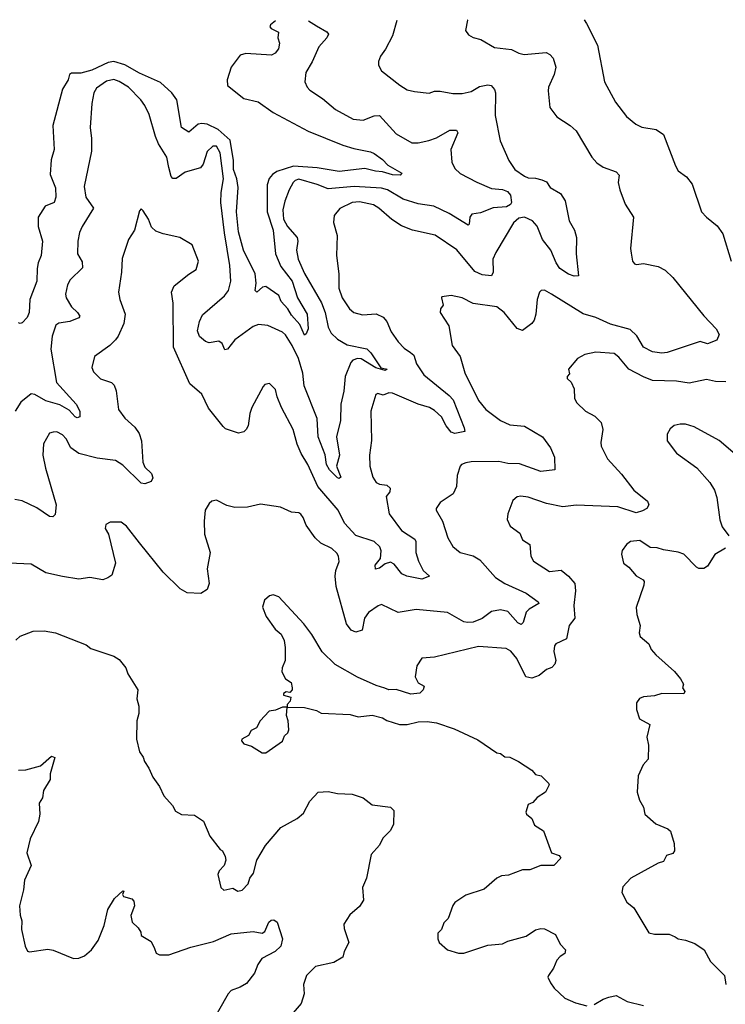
# Model space of a CAD drawing. Extents: x 2199565 to 2323334, y 894172 to 1018966.
# Tile 294 of 440: x 2261042 to 2264891, y 1012647 to 1018023. Entities that reach past the tile are written whole.
import ezdxf

# ---------------------------------------------------------------- set-up
doc = ezdxf.new("R2010")
doc.units = 0

msp = doc.modelspace()

# ---------------------------------------------------------------- linework, layer by layer
at = {"layer": '0CON10XD'}
for points in [[(2263486.1, 1018021.2), (2263485, 1018020), (2263473.3, 1017965), (2263490.5, 1017940.5), (2263515, 1017926), (2263557.5, 1017915), (2263631.7, 1017871.7), (2263725, 1017861.1), (2263765, 1017840.6), (2263793.6, 1017833.6), (2263914.2, 1017844.2), (2263934.3, 1017834.3), (2263952.6, 1017812.6), (2263967.1, 1017765), (2263958.1, 1017725), (2263927.1, 1017655), (2263924.2, 1017635), (2263934.2, 1017544.2), (2263973, 1017493), (2264045, 1017446), (2264077.4, 1017417.4), (2264162.8, 1017272.8), (2264191.1, 1017241.1), (2264225, 1017217.5), (2264295, 1017192.5), (2264312.5, 1017175), (2264306.7, 1017135), (2264315.6, 1017095), (2264345, 1017016.7), (2264390, 1016945), (2264374.4, 1016775), (2264377.8, 1016747.8), (2264384.3, 1016705), (2264395, 1016690.8), (2264406, 1016686), (2264445, 1016693.1), (2264525, 1016675.7), (2264563.8, 1016655), (2264604.3, 1016615), (2264775, 1016405.6), (2264840.6, 1016335), (2264857.1, 1016305), (2264845, 1016274.3), (2264795, 1016254.4), (2264755, 1016266.2), (2264575, 1016205.8), (2264545, 1016201.9), (2264495, 1016209.4), (2264445, 1016236), (2264408, 1016298), (2264371.8, 1016331.8), (2264265, 1016360.9), (2264185, 1016398.1), (2264116.5, 1016416.5), (2263943.8, 1016525), (2263904, 1016546), (2263886.1, 1016543.9), (2263876.7, 1016535), (2263864.4, 1016495.6), (2263857.8, 1016415), (2263848, 1016382), (2263835.4, 1016364.6), (2263785, 1016326), (2263755, 1016338), (2263685.3, 1016425.3), (2263645, 1016455.5), (2263515, 1016474.4), (2263455, 1016504.3), (2263395, 1016518), (2263345, 1016510), (2263342.5, 1016505), (2263351.2, 1016465), (2263336.7, 1016445), (2263336, 1016425), (2263382.1, 1016352.1), (2263400.6, 1016245), (2263444.4, 1016185), (2263469.4, 1016095), (2263545, 1015943.3), (2263585, 1015895.5), (2263664.2, 1015834.2), (2263715, 1015811.2), (2263795, 1015804.4), (2263893.8, 1015745), (2263938, 1015685), (2263960, 1015635), (2263961.2, 1015565), (2263885, 1015557.3), (2263767.9, 1015597.9), (2263705, 1015600.3), (2263655, 1015610.3), (2263505, 1015608.5), (2263475, 1015602.9), (2263452.5, 1015595), (2263444.2, 1015585.8), (2263429.2, 1015535), (2263424.2, 1015475), (2263406, 1015435), (2263335, 1015388), (2263314.2, 1015355), (2263314.3, 1015345), (2263348.2, 1015285), (2263377.9, 1015195), (2263405, 1015147.5), (2263445, 1015114.4), (2263515, 1015096.5), (2263552.5, 1015075), (2263638.3, 1014978.3), (2263688, 1014945), (2263805, 1014891.8), (2263870.6, 1014845), (2263874.2, 1014835), (2263821.8, 1014805), (2263805, 1014787.9), (2263788.1, 1014731.9), (2263778.3, 1014721.7), (2263759.6, 1014729.6), (2263705, 1014792.3), (2263665, 1014800.5), (2263615, 1014791.4), (2263565, 1014754.5), (2263515, 1014734.6), (2263485, 1014731.2), (2263465, 1014735.4), (2263375, 1014786.7), (2263205, 1014802.8), (2263107.3, 1014787.3), (2263015, 1014830), (2262996.8, 1014823.2), (2262945, 1014785.8), (2262922.2, 1014755), (2262910, 1014690), (2262875, 1014678.8), (2262849.9, 1014689.9), (2262824, 1014725), (2262767.6, 1014927.6), (2262761.9, 1014985), (2262765.8, 1015015), (2262784.3, 1015065), (2262780.6, 1015095), (2262771.4, 1015111.4), (2262745, 1015136.5), (2262685.3, 1015165.3), (2262653.1, 1015195), (2262605, 1015262.5), (2262588.8, 1015305), (2262575, 1015323.3), (2262565, 1015330), (2262525, 1015334), (2262465, 1015362), (2262355, 1015377.5), (2262285, 1015362), (2262215, 1015359.2), (2262171.1, 1015371.1), (2262115, 1015400), (2262090, 1015395), (2262075, 1015382.5), (2262053.3, 1015345), (2262048.8, 1015285), (2262050, 1015215), (2262081.1, 1015115), (2262064, 1015025), (2262075.8, 1014944.2), (2262065, 1014912.5), (2262029.3, 1014890.7), (2261955, 1014893.3), (2261917.5, 1014915), (2261825, 1015007.5), (2261695, 1015166.7), (2261625, 1015258.8), (2261595, 1015280), (2261535, 1015280), (2261512.3, 1015267.7), (2261507.5, 1015245), (2261526.7, 1015215), (2261564.2, 1015055), (2261545, 1014990), (2261523.3, 1014975), (2261494.4, 1014965.6), (2261425, 1014978.2), (2261365, 1014969.4), (2261275, 1014982.5), (2261185, 1015003.8), (2261105, 1015051.2), (2260985, 1015055.8)], [(2263098.6, 1018019.8), (2263075.5, 1017934.5), (2263037.8, 1017862.2), (2263010, 1017825), (2263000, 1017795), (2262998.8, 1017775), (2263016.2, 1017745), (2263115.5, 1017665.5), (2263155, 1017640.8), (2263195, 1017630.8), (2263275, 1017622.9), (2263305, 1017632.5), (2263335, 1017632.5), (2263405, 1017621.1), (2263455, 1017620.6), (2263505, 1017631.1), (2263550.6, 1017659.4), (2263595, 1017667.3), (2263613.4, 1017663.4), (2263632.1, 1017642.1), (2263637.8, 1017625), (2263635, 1017500), (2263662.4, 1017362.4), (2263709.5, 1017255), (2263743.1, 1017205), (2263795, 1017168.2), (2263815, 1017159.1), (2263855, 1017158.5), (2263889.7, 1017149.7), (2263915, 1017137.5), (2263935, 1017108.1), (2263992.5, 1017075), (2264017.1, 1017035), (2264040, 1016925), (2264068.2, 1016875), (2264080, 1016835), (2264077.5, 1016745), (2264090, 1016625), (2264067, 1016623), (2264035, 1016633.8), (2263988.6, 1016665), (2263968.2, 1016695), (2263940, 1016765), (2263893.8, 1016823.8), (2263865, 1016895.5), (2263839.1, 1016925), (2263795, 1016945.8), (2263765, 1016940), (2263735.4, 1016915), (2263638.6, 1016751.4), (2263622.7, 1016715), (2263625.4, 1016644.6), (2263615, 1016624.2), (2263565, 1016631.1), (2263525, 1016648.2), (2263426.7, 1016766.7), (2263307.6, 1016847.6), (2263185, 1016874.5), (2263125, 1016898.2), (2263072.3, 1016932.3), (2263001.1, 1016995), (2262972.2, 1017012.2), (2262895, 1017028.1), (2262855.2, 1017024.8), (2262788.2, 1016991.8), (2262756.9, 1016955), (2262754.3, 1016915.7), (2262773.1, 1016845), (2262769.4, 1016735), (2262783.3, 1016635), (2262782.2, 1016557.8), (2262801.5, 1016505), (2262840.6, 1016445), (2262865, 1016424.5), (2262911.7, 1016411.7), (2262986.9, 1016416.9), (2263025, 1016399.5), (2263045.5, 1016375), (2263068.3, 1016318.3), (2263106.7, 1016265), (2263139.2, 1016229.2), (2263173.9, 1016206.1), (2263191.1, 1016191.1), (2263206.9, 1016145), (2263246.9, 1016085), (2263385, 1015972), (2263407.3, 1015947.3), (2263467.1, 1015795), (2263470, 1015775), (2263415.7, 1015764.3), (2263395, 1015771.6), (2263369.2, 1015805), (2263343.2, 1015855), (2263305, 1015889.6), (2263278.1, 1015905), (2263215, 1015924.8), (2263075, 1015984.6), (2263055, 1015986.9), (2263025, 1015973.1), (2262995, 1015982), (2262985, 1015976.2), (2262957.8, 1015885), (2262961.8, 1015725), (2262949.4, 1015645), (2262951.8, 1015585), (2262967.8, 1015525), (2262986.9, 1015496.9), (2263005, 1015487.1), (2263045, 1015481.9), (2263062.8, 1015465), (2263061.3, 1015445), (2263040.7, 1015419.3), (2263057.8, 1015325), (2263125, 1015233.6), (2263197.2, 1015187.2), (2263202.2, 1015175), (2263203.1, 1015115), (2263216.8, 1015066.8), (2263242, 1015015), (2263276.7, 1014985), (2263235, 1014967.8), (2263154.5, 1014984.5), (2263126.9, 1014996.9), (2263085, 1015050), (2263065, 1015060.9), (2263035, 1015052.1), (2263005, 1015027.8), (2262983.7, 1015023.7), (2262980.3, 1015045), (2263009.2, 1015080.8), (2263013, 1015123), (2263007.1, 1015145), (2262975, 1015173.6), (2262875, 1015207.8), (2262814.2, 1015274.2), (2262779.2, 1015345), (2262667.8, 1015475), (2262613.9, 1015595), (2262577.5, 1015655), (2262554.6, 1015705), (2262534.4, 1015785), (2262470.6, 1015905), (2262446, 1015965), (2262438, 1016005), (2262405, 1016037.5), (2262379.3, 1016030.7), (2262369.3, 1016020.7), (2262308, 1015905), (2262296.8, 1015873.2), (2262287.5, 1015805), (2262277.1, 1015785), (2262265, 1015772.5), (2262235, 1015765.8), (2262165, 1015790), (2262151.7, 1015801.7), (2262071.9, 1015901.9), (2262035, 1015978), (2261970, 1016035), (2261880, 1016235), (2261878.5, 1016475), (2261869.6, 1016535), (2261885, 1016570.8), (2261965, 1016633.8), (2262005, 1016660), (2262017.5, 1016705), (2261982.5, 1016795), (2261915, 1016833.3), (2261825, 1016853.3), (2261785, 1016868.8), (2261760.6, 1016890.6), (2261743.8, 1016935), (2261715, 1016980), (2261705, 1016990), (2261695, 1016980), (2261667.5, 1016875), (2261635, 1016822.5), (2261601.1, 1016718.9), (2261597.8, 1016645), (2261581.1, 1016535), (2261588.6, 1016495), (2261617.5, 1016415), (2261609.2, 1016365), (2261578.1, 1016295), (2261563.7, 1016276.3), (2261533.8, 1016245), (2261450, 1016185), (2261436, 1016125), (2261445, 1016101.2), (2261482.1, 1016062.1), (2261543.1, 1016043.1), (2261557, 1016027), (2261567.2, 1015997.2), (2261580, 1015895), (2261615, 1015847.1), (2261669.2, 1015799.2), (2261694, 1015764), (2261706.4, 1015723.6), (2261712.6, 1015607.4), (2261725, 1015579.4), (2261761.4, 1015545), (2261767.9, 1015522.1), (2261758.1, 1015501.9), (2261725, 1015488.5), (2261705, 1015493.6), (2261605, 1015591.8), (2261565, 1015617.2), (2261465, 1015629.1), (2261365, 1015655.6), (2261321.4, 1015685), (2261295.6, 1015735), (2261275, 1015757.1), (2261245, 1015772.5), (2261225, 1015772), (2261203.8, 1015765), (2261172.1, 1015707.9), (2261167.1, 1015645), (2261181.9, 1015575), (2261240.6, 1015375), (2261235, 1015322.5), (2261221.7, 1015308.3), (2261205, 1015310), (2261135, 1015358), (2261055, 1015395.4), (2261015.6, 1015404.4)], [(2262616.9, 1018018), (2262660.2, 1017990.2), (2262716.9, 1017956.9), (2262725.8, 1017945), (2262718.1, 1017925), (2262674.5, 1017875.5), (2262637.4, 1017792.6), (2262602.5, 1017735), (2262597.5, 1017685), (2262609.2, 1017655), (2262625, 1017638), (2262693.4, 1017593.4), (2262763.8, 1017533.8), (2262860.9, 1017480.9), (2262915, 1017474.5), (2262975, 1017499.1), (2263005, 1017500.5), (2263095, 1017400), (2263180.6, 1017350.6), (2263215, 1017350.4), (2263273.2, 1017363.2), (2263315, 1017379.1), (2263389.2, 1017420.8), (2263425, 1017420.6), (2263431.5, 1017405), (2263394.7, 1017314.7), (2263398.5, 1017245), (2263415, 1017211.4), (2263444.1, 1017184.1), (2263536, 1017136), (2263615, 1017101.5), (2263675, 1017095.9), (2263702.9, 1017085), (2263718.6, 1017065), (2263724.5, 1017025), (2263720, 1017015), (2263697.6, 1017002.4), (2263625, 1016995.3), (2263555, 1016969.7), (2263507.9, 1016962.1), (2263497.1, 1016945), (2263493.9, 1016906.1), (2263488.3, 1016901.7), (2263385, 1016965.3), (2263301.4, 1017005), (2263215, 1017017.6), (2263133.8, 1017043.8), (2263048.9, 1017095), (2263015, 1017104.3), (2262866.6, 1017113.4), (2262725, 1017100), (2262665, 1017124.3), (2262565, 1017152.6), (2262545, 1017145.8), (2262534.1, 1017135), (2262511.4, 1017095), (2262487.6, 1017032.4), (2262476.8, 1016985), (2262480.4, 1016935), (2262503.1, 1016895), (2262555.4, 1016835), (2262559.4, 1016815), (2262551.1, 1016765), (2262561.4, 1016715), (2262595, 1016637.8), (2262688.3, 1016478.3), (2262708.7, 1016425), (2262724.7, 1016345), (2262741.5, 1016311.5), (2262775, 1016278.5), (2262828.3, 1016248.3), (2262935, 1016226.5), (2262957.9, 1016205), (2263011.7, 1016121.7), (2263046, 1016115), (2263035, 1016108.8), (2262985, 1016122.5), (2262905, 1016170.9), (2262885, 1016173.4), (2262859.6, 1016165), (2262848.5, 1016151.5), (2262816.5, 1016075), (2262810, 1015995), (2262792.9, 1015925), (2262792.7, 1015835), (2262770.9, 1015745), (2262786.2, 1015645), (2262770, 1015585), (2262794, 1015525), (2262785, 1015518.6), (2262775, 1015522.3), (2262731.3, 1015565), (2262715.4, 1015595), (2262708.2, 1015648.2), (2262669.1, 1015745), (2262664.1, 1015845), (2262594.2, 1016025), (2262586.3, 1016093.7), (2262562.9, 1016172.9), (2262528.1, 1016245), (2262492, 1016302), (2262475, 1016316.5), (2262395, 1016353.9), (2262345, 1016359.5), (2262315, 1016347.8), (2262214.7, 1016275.3), (2262175.5, 1016224.5), (2262160.8, 1016220.8), (2262146.5, 1016255), (2262128.4, 1016268.4), (2262075, 1016259.4), (2262056.1, 1016266.1), (2262023.2, 1016293.2), (2262012.3, 1016325), (2262022.9, 1016375), (2262038.6, 1016411.4), (2262158.2, 1016515), (2262180.4, 1016545), (2262194, 1016595), (2262188.3, 1016681.7), (2262158.8, 1016858.8), (2262139.2, 1017025), (2262140.8, 1017079.2), (2262153.3, 1017155), (2262135, 1017296.7), (2262115, 1017333.8), (2262095, 1017333.8), (2262065, 1017303.3), (2262041.9, 1017235), (2262027.5, 1017215), (2261945, 1017190.8), (2261895, 1017157.1), (2261877.2, 1017157.2), (2261867.2, 1017167.2), (2261855, 1017216.7), (2261843.6, 1017273.6), (2261799.6, 1017345), (2261782.3, 1017385), (2261748.8, 1017505), (2261724.5, 1017555), (2261702.5, 1017585), (2261634.7, 1017654.7), (2261585, 1017686.4), (2261555, 1017697.3), (2261515, 1017687.5), (2261461.2, 1017648.8), (2261445.5, 1017624.5), (2261434.5, 1017565), (2261425.5, 1017434.5), (2261433.3, 1017375), (2261432.5, 1017305), (2261392.6, 1017112.6), (2261401.9, 1017055), (2261444.4, 1016995), (2261382.5, 1016895), (2261368.3, 1016861.7), (2261358.9, 1016815), (2261356.7, 1016745), (2261382, 1016702), (2261385, 1016668.8), (2261316.1, 1016603.9), (2261301.8, 1016575), (2261291.1, 1016525), (2261295.6, 1016505), (2261324.5, 1016455), (2261356.9, 1016425), (2261369.2, 1016405), (2261363.8, 1016395), (2261315, 1016375.4), (2261254.5, 1016365.5), (2261238, 1016355), (2261218.9, 1016295), (2261210.9, 1016225), (2261242.1, 1016042.1), (2261349.4, 1015925), (2261369.2, 1015885), (2261368.8, 1015855), (2261355, 1015850), (2261345, 1015854.5), (2261311.2, 1015891.2), (2261259.7, 1015919.7), (2261185, 1015942.3), (2261125, 1015976.2), (2261105, 1015980.5), (2261048.5, 1015935), (2261016.4, 1015885)], [(2262436.6, 1018017.3), (2262410, 1017995), (2262407.1, 1017985), (2262412.9, 1017975), (2262454.3, 1017955), (2262450.3, 1017925), (2262459.6, 1017895), (2262454.1, 1017865), (2262435, 1017840.9), (2262415, 1017830), (2262275, 1017839.5), (2262245, 1017830), (2262195.3, 1017764.7), (2262173.1, 1017695), (2262174.8, 1017664.8), (2262265, 1017593.3), (2262342.5, 1017575), (2262425, 1017516.2), (2262615.8, 1017415), (2262805, 1017339.2), (2262865, 1017320), (2262955, 1017302.7), (2262975, 1017292.5), (2263020.3, 1017260.3), (2263049.5, 1017229.5), (2263126, 1017185), (2263117.5, 1017175), (2263075, 1017175.5), (2263021.9, 1017191.9), (2262983.5, 1017196.5), (2262925, 1017211.2), (2262785, 1017194.7), (2262665, 1017213.7), (2262535, 1017223.6), (2262445.2, 1017194.8), (2262421.2, 1017178.8), (2262403, 1017157), (2262392.4, 1017122.4), (2262390.9, 1016975), (2262425.2, 1016874.8), (2262437.6, 1016745), (2262466.6, 1016676.6), (2262528.6, 1016595), (2262556.8, 1016505), (2262609.5, 1016415), (2262615.3, 1016335), (2262605, 1016308.8), (2262595, 1016300), (2262569.9, 1016359.9), (2262525, 1016410.8), (2262505, 1016444.2), (2262467.9, 1016485), (2262455, 1016516.7), (2262385, 1016567.5), (2262366.9, 1016563.1), (2262335, 1016535.8), (2262327.1, 1016545), (2262331.5, 1016585), (2262325.5, 1016635), (2262263.2, 1016765), (2262235.2, 1016865.2), (2262225.2, 1016975), (2262233, 1017107), (2262226.4, 1017155), (2262208.9, 1017205), (2262208.1, 1017255), (2262190.5, 1017365), (2262125, 1017423), (2262065, 1017452.7), (2262035, 1017456.9), (2262015, 1017452.3), (2261965, 1017409.4), (2261925, 1017434.5), (2261898.5, 1017585), (2261872.5, 1017625), (2261809.8, 1017679.8), (2261695, 1017731.8), (2261615, 1017776.9), (2261555, 1017795.4), (2261525, 1017789.7), (2261435, 1017748.1), (2261375, 1017732), (2261325, 1017730.9), (2261313.1, 1017725), (2261306.2, 1017695), (2261275.4, 1017645), (2261222.5, 1017445), (2261230.4, 1017315), (2261212.4, 1017257.6), (2261208.7, 1017178.7), (2261236.9, 1017105), (2261238.8, 1017055), (2261230, 1017025), (2261181.4, 1017005), (2261142.9, 1016945), (2261142.9, 1016895), (2261165.5, 1016815), (2261158.9, 1016735), (2261142, 1016695), (2261137.5, 1016665), (2261135.5, 1016595), (2261096.2, 1016495), (2261093.1, 1016425), (2261082.6, 1016397.4), (2261055, 1016368), (2261045, 1016363.8), (2261035, 1016368.8)], [(2264120.7, 1018023.5), (2264133.2, 1018003.2), (2264194.5, 1017884.5), (2264232.9, 1017685), (2264293, 1017573), (2264352, 1017495), (2264403.4, 1017453.4), (2264435, 1017437.5), (2264514.4, 1017424.4), (2264555, 1017396), (2264618.8, 1017225), (2264635, 1017197.5), (2264680, 1017165), (2264710, 1017125), (2264762, 1016975), (2264788.8, 1016945), (2264847.6, 1016897.6), (2264877.5, 1016855), (2264924, 1016705)], [(2264895, 1016045.6), (2264837.5, 1016047.5), (2264788, 1016058), (2264695, 1016039.2), (2264625, 1016050.4), (2264494.2, 1016054.2), (2264445, 1016072.7), (2264365.6, 1016115), (2264311.3, 1016181.3), (2264285, 1016200.6), (2264185, 1016208.6), (2264124.3, 1016195.7), (2264085, 1016173.8), (2264035.8, 1016115), (2264040.7, 1016089.3), (2264028, 1016075), (2264028, 1016065), (2264050, 1016045), (2264067.3, 1016007.3), (2264068.8, 1015955), (2264081.2, 1015931.2), (2264128.8, 1015885), (2264178.7, 1015858.7), (2264214.2, 1015824.2), (2264223.1, 1015785), (2264212.9, 1015715), (2264214.1, 1015694.1), (2264248, 1015625), (2264325, 1015541.9), (2264392.2, 1015455), (2264466.2, 1015395), (2264473.8, 1015375), (2264463.3, 1015355), (2264439.1, 1015340.9), (2264405, 1015331.5), (2264305, 1015363.8), (2264078.1, 1015371.9), (2264005, 1015364.4), (2263915, 1015382.2), (2263815, 1015416), (2263775, 1015422), (2263755, 1015417.5), (2263732.1, 1015397.9), (2263704.2, 1015325), (2263700.8, 1015295), (2263717.7, 1015257.7), (2263769.5, 1015219.5), (2263785, 1015183.8), (2263825, 1015157.5), (2263830, 1015095), (2263845, 1015066.2), (2263931.3, 1015011.3), (2263995, 1015017.1), (2264035, 1014985.8), (2264070, 1014945), (2264073.5, 1014905), (2264065.2, 1014825.3), (2264070, 1014755), (2264039.2, 1014715), (2264025, 1014642.5), (2263966.7, 1014615), (2263959.2, 1014605), (2263955.7, 1014574.3), (2263965.8, 1014525), (2263961.4, 1014505), (2263945, 1014485.8), (2263915, 1014474.4), (2263875, 1014442.2), (2263835, 1014427.5), (2263802.9, 1014435), (2263754.5, 1014534.5), (2263720.8, 1014575), (2263695, 1014590.6), (2263545, 1014600.6), (2263305, 1014542), (2263235, 1014536.7), (2263208.8, 1014495), (2263200, 1014435), (2263215, 1014402.5), (2263247.5, 1014385), (2263243.3, 1014365), (2263225, 1014346.2), (2263175, 1014340), (2263095, 1014365.7), (2263055, 1014364), (2263033.6, 1014373.6), (2262987.2, 1014387.2), (2262883.7, 1014433.7), (2262762.2, 1014502.2), (2262691.1, 1014571.1), (2262635, 1014666.7), (2262591.2, 1014725), (2262455, 1014872.5), (2262425, 1014882.5), (2262405, 1014877.5), (2262376.4, 1014853.6), (2262366.7, 1014815), (2262386.7, 1014765), (2262436.1, 1014696.1), (2262467.3, 1014667.3), (2262484.1, 1014634.1), (2262490.8, 1014595), (2262489.2, 1014525), (2262473.8, 1014485), (2262471.7, 1014461.7), (2262491.2, 1014425), (2262522.5, 1014405), (2262527.5, 1014375), (2262527.5, 1014365), (2262515, 1014350), (2262495, 1014352.5), (2262480, 1014345), (2262480, 1014335), (2262520, 1014325), (2262517, 1014303), (2262500, 1014285), (2262500, 1014270), (2262595, 1014267.5), (2262660.5, 1014250.5), (2262686.7, 1014236.7), (2262845, 1014229.2), (2262887.7, 1014217.7), (2262965, 1014225.8), (2263021.2, 1014211.2), (2263045, 1014196.7), (2263114.1, 1014174.1), (2263155.9, 1014174.1), (2263215, 1014188.8), (2263265, 1014192), (2263315, 1014184.3), (2263411.9, 1014151.9), (2263541.2, 1014091.2), (2263645, 1014020), (2263665, 1014017.5), (2263688.3, 1013998.3), (2263715, 1013996.2), (2263762.5, 1013972.5), (2263835, 1013926.2), (2263855, 1013901.2), (2263886.7, 1013895), (2263927.5, 1013855), (2263930, 1013845), (2263910, 1013805), (2263865, 1013776.7), (2263840.7, 1013749.3), (2263815, 1013737.5), (2263803, 1013697), (2263806.7, 1013685), (2263835, 1013662.5), (2263851.2, 1013625), (2263900, 1013595), (2263943.3, 1013475), (2263985, 1013459.2), (2263994, 1013445), (2263955, 1013404.2), (2263885, 1013405.6), (2263825, 1013381.2), (2263785, 1013380.8), (2263708.3, 1013351.7), (2263670.8, 1013349.2), (2263645, 1013336.2), (2263575, 1013276.2), (2263475, 1013243.8), (2263416.1, 1013203.9), (2263404.2, 1013185.8), (2263380, 1013115), (2263355, 1013092.5), (2263343.6, 1013056.4), (2263323.8, 1013035), (2263323.3, 1013005), (2263330, 1012985), (2263375, 1012943.8), (2263435, 1012926.2), (2263465, 1012926.7), (2263595, 1012970), (2263675, 1012976.7), (2263705, 1012991.2), (2263805, 1013018.8), (2263855.9, 1013054.1), (2263885, 1013061.2), (2263905, 1013058.8), (2263965, 1013027.5), (2263990, 1012975), (2264020, 1012945), (2264016.7, 1012925), (2263991.2, 1012908.8), (2263972.7, 1012887.3), (2263953.8, 1012845), (2263926.2, 1012805), (2263923.8, 1012795), (2263936.7, 1012765), (2263956.7, 1012735), (2264015, 1012680), (2264074.6, 1012654.6), (2264135, 1012638.9)], [(2265046, 1015565), (2264858, 1015725), (2264720.7, 1015800.7), (2264675, 1015814.2), (2264645, 1015815.8), (2264611.7, 1015808.3), (2264591.2, 1015788.8), (2264575, 1015760), (2264574.1, 1015724.1), (2264625, 1015656.7), (2264735.6, 1015575.6), (2264806.6, 1015496.6), (2264832, 1015455), (2264844.2, 1015415), (2264862.1, 1015292.1), (2264874.3, 1015255), (2264910.6, 1015205)], [(2264891.7, 1015138.3), (2264835, 1015102.9), (2264795, 1015040), (2264775, 1015026), (2264747.3, 1015027.3), (2264735, 1015034), (2264665, 1015104.2), (2264635, 1015115.8), (2264555, 1015128), (2264519.7, 1015139.7), (2264481.8, 1015141.8), (2264425, 1015179.5), (2264373.8, 1015175), (2264352.4, 1015157.6), (2264328, 1015125), (2264324.2, 1015104.2), (2264335.9, 1015055.9), (2264364.2, 1015034.2), (2264405, 1014986.2), (2264443.3, 1014965), (2264448, 1014955), (2264447.1, 1014935), (2264404.1, 1014814.1), (2264408, 1014775), (2264427.5, 1014715), (2264422, 1014675), (2264426.1, 1014656.1), (2264473.8, 1014615), (2264486.2, 1014585), (2264512, 1014555), (2264613.8, 1014465), (2264647.5, 1014425), (2264662.5, 1014395), (2264657.5, 1014375), (2264670, 1014355), (2264665, 1014342.5), (2264545.6, 1014344.4), (2264505, 1014331.4), (2264445, 1014326.9), (2264423.9, 1014316.1), (2264406.9, 1014293.1), (2264406.9, 1014256.9), (2264422.5, 1014205), (2264480, 1014175), (2264463.8, 1014105), (2264471.7, 1014061.7), (2264471.2, 1013985), (2264443.3, 1013955), (2264416.2, 1013895), (2264410, 1013805), (2264422.4, 1013762.4), (2264444.4, 1013724.4), (2264451.5, 1013685), (2264513, 1013633), (2264577.5, 1013605), (2264592, 1013592), (2264612.5, 1013525), (2264614, 1013485), (2264605, 1013471.2), (2264570, 1013460), (2264554, 1013426), (2264525, 1013418), (2264376.7, 1013335), (2264331.7, 1013288.3), (2264327, 1013257), (2264353.8, 1013205), (2264393, 1013173), (2264475, 1013036.7), (2264505, 1013030), (2264585, 1013030), (2264617.5, 1013015), (2264635, 1013004), (2264675, 1012998), (2264725, 1012980), (2264776.7, 1012945), (2264811.2, 1012881.2), (2264886.2, 1012805), (2264894, 1012755)], [(2261020, 1014635), (2261045, 1014656.7), (2261115, 1014684), (2261175, 1014685.8), (2261236.7, 1014675), (2261405, 1014610), (2261430.5, 1014590.5), (2261555, 1014548), (2261585, 1014530), (2261620, 1014485), (2261631.7, 1014451.7), (2261686.2, 1014365), (2261680, 1014315), (2261690.8, 1014275), (2261690.8, 1014235), (2261681.4, 1014195), (2261678, 1014095), (2261696.1, 1014026.1), (2261715.8, 1013995.8), (2261722.1, 1013972.1), (2261746.8, 1013936.8), (2261767.3, 1013887.3), (2261805, 1013836.2), (2261827.5, 1013785), (2261875, 1013733.3), (2261891.3, 1013701.3), (2261925, 1013684), (2261995, 1013680), (2262045, 1013647.5), (2262078.8, 1013565), (2262135, 1013492.5), (2262147.5, 1013485), (2262163.3, 1013455), (2262166.2, 1013435), (2262156.7, 1013405), (2262130, 1013375), (2262122.5, 1013355), (2262138.8, 1013285), (2262155, 1013271.2), (2262205, 1013281.2), (2262232.5, 1013265)], [(2262385, 1014020), (2262475, 1014083.3), (2262486.4, 1014113.6), (2262505, 1014130), (2262510, 1014145), (2262506.7, 1014195), (2262497.5, 1014225), (2262500, 1014270), (2262475, 1014270), (2262436.4, 1014253.6), (2262402.5, 1014247.5), (2262353.8, 1014195), (2262333, 1014157), (2262305, 1014142.5), (2262290, 1014115), (2262253.8, 1014095), (2262251.2, 1014085), (2262265, 1014070), (2262306.1, 1014056.1), (2262365, 1014020), (2262385, 1014020)], [(2261035, 1013925.7), (2261075, 1013928), (2261155, 1013949.2), (2261215, 1014002), (2261233.3, 1013995), (2261207.5, 1013905), (2261207.5, 1013875), (2261170.6, 1013815), (2261165.6, 1013775), (2261148.6, 1013745), (2261151.1, 1013685), (2261144.5, 1013645), (2261098.8, 1013551.2), (2261080.8, 1013475), (2261104, 1013405), (2261068.1, 1013325), (2261062.7, 1013272.7), (2261040.8, 1013185), (2261044, 1013134), (2261053, 1013103), (2261051.2, 1013055), (2261071.2, 1012965), (2261085, 1012937.5), (2261095, 1012933.3), (2261195, 1012948.6), (2261225, 1012942.9), (2261335, 1012898), (2261365, 1012898.8), (2261395, 1012911.2), (2261432.5, 1012945), (2261470, 1012995), (2261502.4, 1013077.6), (2261523.1, 1013165), (2261559.2, 1013225), (2261605, 1013266.7), (2261610, 1013265), (2261602.5, 1013247.5), (2261607.5, 1013235), (2261653.6, 1013223.6), (2261665, 1013210), (2261668.8, 1013185), (2261647.7, 1013132.3), (2261655.8, 1013095), (2261688, 1013065), (2261701.7, 1013041.7), (2261705, 1013022.5), (2261759.3, 1012989.3), (2261777.5, 1012952.5), (2261787, 1012927), (2261805, 1012916.7), (2261855, 1012917.5), (2261975, 1012960), (2262099.1, 1012990.9), (2262195, 1013032.5), (2262315, 1013043.8), (2262365, 1013036.2), (2262378.8, 1013045), (2262401.2, 1013095), (2262412.7, 1013107.3), (2262428.8, 1013108.8), (2262445.6, 1013095.6), (2262474.6, 1013004.6), (2262466.7, 1012965), (2262435, 1012935.5), (2262363.5, 1012896.5), (2262341.2, 1012865), (2262322, 1012818), (2262279.4, 1012760.6), (2262245, 1012740), (2262195, 1012722.9), (2262178.1, 1012705), (2262065.6, 1012505)], [(2262232.5, 1013265), (2262255, 1013270), (2262288.8, 1013305), (2262298, 1013335), (2262316.6, 1013363.4), (2262335.6, 1013435), (2262382.5, 1013515), (2262467, 1013613), (2262555, 1013662), (2262589.6, 1013690.4), (2262623.8, 1013756.2), (2262670, 1013805), (2262725, 1013810), (2262775, 1013797.5), (2262855, 1013794.3), (2262915, 1013774), (2262965, 1013735.8), (2263065, 1013723.3), (2263082.5, 1013705), (2263081.7, 1013628.3), (2263062, 1013595), (2263022, 1013555), (2263004.1, 1013515.9), (2262960, 1013465), (2262934.4, 1013335), (2262912.5, 1013285), (2262916.7, 1013215), (2262895, 1013182), (2262842.5, 1013135), (2262810, 1013085), (2262811.3, 1013061.3), (2262836.7, 1012985), (2262811.2, 1012935), (2262803.8, 1012905), (2262755, 1012875.8), (2262655, 1012854), (2262605.8, 1012804.2), (2262590.6, 1012755), (2262594.2, 1012705), (2262578, 1012652), (2262511.2, 1012575)], [(2264175, 1012645.6), (2264225, 1012675.5), (2264255.7, 1012685.7), (2264295.5, 1012695.5), (2264355, 1012662.5), (2264445, 1012640.8)]]:
    msp.add_lwpolyline(points, dxfattribs=at)

doc.saveas('drawing.dxf')
